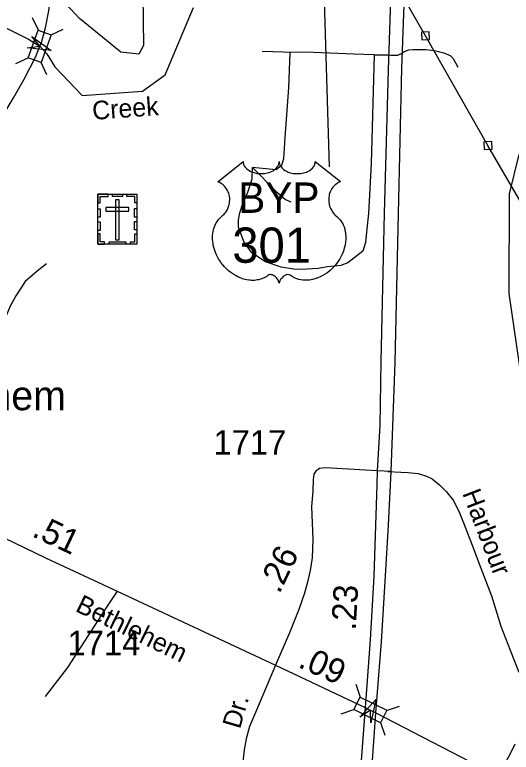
# Model space of a CAD drawing. Extents: x 2220236 to 2384410, y 720751 to 894131.
# Drawn here: x 2344556 to 2347089, y 796965 to 800730 of the extents above; entities that cross this region are included whole.
import ezdxf

# ---------------------------------------------------------------- set-up
doc = ezdxf.new("R2010")
doc.units = 0
for name, color, linetype in [('Exist Cultural Cemetery CELL', 7, 'Continuous'), ('Exist Cultural Church Label', 7, 'Continuous'), ('Exist Hydrographic Creek Single Shore', 7, 'Continuous'), ('Exist Hydrographic Pond Under 1500 Sq Ft', 7, 'Continuous'), ('Exist Hydrographic River Shore', 7, 'Continuous'), ('Exist Railroad Siding', 7, 'Continuous'), ('Exist Road Non-System Type 51', 7, 'Continuous'), ('Exist Road Non-System Type 51 Label', 7, 'Continuous'), ('Exist Road Primary US Divided Attributed', 7, 'Continuous'), ('Exist Road Primary US Mileage Hundredths English Label', 7, 'Continuous'), ('Exist Road Primary US Shield CELL', 7, 'Continuous'), ('Exist Road Primary US Shield Number Label', 7, 'Continuous'), ('Exist Road Secondary Mileage Hundredths English Label', 7, 'Continuous'), ('Exist Road Secondary Structure Standard Bridge Attributed CELL', 7, 'Continuous'), ('Exist Road Secondary Structure Standard Bridge CELL', 7, 'Continuous'), ('Exist Road Secondary Type 51 Attributed', 7, 'Continuous'), ('Exist Road Secondary Type 51 Label', 7, 'Continuous'), ('Exist Road Secondary Type 51 Number Label', 7, 'Continuous'), ('Exist Road Secondary Type 51 Undivided 4 Lane Attributed', 7, 'Continuous'), ('Exist Utilities Electrical Transmission Line', 7, 'Continuous')]:
    doc.layers.add(name, color=color, linetype=linetype)

msp = doc.modelspace()

# ---------------------------------------------------------------- linework, layer by layer
at = {"layer": 'Exist Cultural Cemetery CELL'}
for points in [[(2344979.8, 799814), (2345178.9, 799814), (2345178.9, 799559.4), (2344979.8, 799559.4)], [(2344979.8, 799770.7), (2344991.1, 799770.7), (2344991.1, 799802.9), (2345031.7, 799802.9), (2345031.7, 799814), (2344979.8, 799814)], [(2345053.8, 799814), (2345105.7, 799814), (2345105.7, 799802.6), (2345053.8, 799802.6)], [(2345178.9, 799770.6), (2345167.6, 799770.6), (2345167.6, 799802.8), (2345127, 799802.8), (2345127, 799814), (2345178.9, 799814)], [(2345088.8, 799784.7), (2345070.1, 799784.7), (2345070.1, 799581.9), (2345088.8, 799581.9)], [(2344979.7, 799696.5), (2344979.7, 799739.8), (2344991.1, 799739.8), (2344991.1, 799696.5)], [(2345020.6, 799745.9), (2345020.6, 799727.3), (2345138.3, 799727.3), (2345138.3, 799745.9)], [(2345167.5, 799697.6), (2345167.5, 799740.9), (2345178.9, 799740.9), (2345178.9, 799697.6)], [(2344979.7, 799629.3), (2344979.7, 799672.6), (2344991.1, 799672.6), (2344991.1, 799629.3)], [(2345167.5, 799631.6), (2345167.5, 799675), (2345178.9, 799675), (2345178.9, 799631.6)], [(2345012.8, 799559.4), (2345012.8, 799570.9), (2344990.8, 799570.9), (2344990.8, 799611.3), (2344979.7, 799611.3), (2344979.7, 799559.4)], [(2345145.7, 799559.4), (2345145.7, 799570.9), (2345167.7, 799570.9), (2345167.7, 799611.3), (2345178.9, 799611.3), (2345178.9, 799559.4)], [(2345037.2, 799570.9), (2345122.1, 799570.9), (2345122.1, 799559.5), (2345037.2, 799559.5)]]:
    msp.add_lwpolyline(points, close=True, dxfattribs=at)
at = {"layer": 'Exist Hydrographic Creek Single Shore'}
msp.add_lwpolyline([(2344260.4, 800786.8), (2344626.5, 800605.5), (2344684.2, 800569.1), (2344720, 800530.2), (2344760.1, 800463.9), (2344899.3, 800317.3), (2345207.5, 800339.7), (2345322.4, 800423.3), (2345468.4, 800767.2)], dxfattribs=at)
at = {"layer": 'Exist Hydrographic Pond Under 1500 Sq Ft'}
msp.add_lwpolyline([(2345096.4, 800538.7), (2344886.4, 800710.6), (2344818.3, 800783.4), (2344791.5, 800966.1), (2344829.4, 801210.5), (2344887.4, 801258.8), (2344996.5, 801237), (2345055.4, 801144.3), (2345099.5, 800945.8), (2345209.4, 800832.1), (2345212.5, 800573), (2345188.5, 800529.3), (2345096.4, 800538.7)], dxfattribs=at)
at = {"layer": 'Exist Hydrographic River Shore'}
msp.add_lwpolyline([(2347142.9, 798863.5), (2347078.4, 799307.7), (2347080.5, 799815.8), (2347129, 800016.7)], dxfattribs=at)
at = {"layer": 'Exist Railroad Siding'}
msp.add_lwpolyline([(2346161.4, 799953.1), (2346131.9, 800916.5), (2346127, 800992.3), (2346118.1, 801068.2), (2346107.2, 801140), (2346077.8, 801251.6), (2345996.7, 801516.6), (2345869.4, 801954.8), (2345738.4, 802385.2), (2345588.5, 802871.1), (2345573.8, 802932.9), (2345561.4, 802972.9), (2345547.1, 802994.7), (2345524.8, 803014.4), (2345461.4, 803059.4)], dxfattribs=at)
at = {"layer": 'Exist Road Non-System Type 51'}
for p, q in [((2346389.9, 800524.9), (2346407.3, 800524.9)), ((2346458.6, 798399.2), (2346526.2, 798395.2))]:
    msp.add_line(p, q, dxfattribs=at)
for points in [[(2346389.9, 800524.9), (2346374.8, 799970.9), (2346359.6, 799716), (2346351.8, 799636.8), (2346345.7, 799567.2), (2346331.8, 799522.9), (2346255.2, 799464.3), (2346219.3, 799450), (2346151.6, 799443.1), (2346103.7, 799434.5), (2346017.7, 799429.6), (2345977.6, 799431), (2345915.5, 799442.2), (2345835.4, 799469.4), (2345764.7, 799514.5), (2345724.2, 799571.9), (2345697.1, 799645.6), (2345696.8, 799683.6), (2345704.3, 799719.7), (2345719.8, 799765.8), (2345745.1, 799824), (2345766.3, 799892.3), (2345769.5, 799950.3)], [(2345958.3, 800537.5), (2345952, 800357.8), (2345933, 800104.1), (2345926.7, 799993.8), (2345916.5, 799960.7), (2345889.7, 799938.6), (2345769.5, 799950.3)], [(2346389.9, 800524.9), (2346285.1, 800529.6), (2346080.3, 800537.5), (2345927.5, 800539.1), (2345817.3, 800542.3)], [(2346407.3, 800524.9), (2346458.4, 800524.9), (2346475, 800524)], [(2346475, 800524), (2346486.8, 800523.3), (2346497.6, 800523.7)], [(2346497.6, 800523.7), (2346509.6, 800524.2), (2346520.3, 800528.1)], [(2346520.3, 800528.1), (2346526.1, 800530.3), (2346543.9, 800542), (2346566.7, 800551), (2346589, 800553)], [(2346589, 800553), (2346593.9, 800552.9), (2346652.2, 800552), (2346696.5, 800546.8), (2346745.2, 800535.5), (2346776.5, 800521.6), (2346792.2, 800506.8), (2346815.7, 800463.3)], [(2345769.5, 799950.3), (2345886.8, 799831.8), (2345937.5, 799786.5), (2345963.6, 799774.7)], [(2344717.8, 799458), (2344670.2, 799421.4), (2344609, 799368.7), (2344561.7, 799296.1), (2344532.5, 799241.7), (2344507.2, 799181.5), (2344497.7, 799149.3), (2344485.8, 799131.2), (2344469.9, 799113.1), (2344418.5, 799084.4), (2344372.7, 799063.9), (2344343, 799041.5), (2344325.2, 799011.4), (2344292.5, 798915), (2344275, 798868.9), (2344261.7, 798818.7)], [(2346526.2, 798395.2), (2346563.4, 798393.1), (2346613, 798387.9), (2346655.7, 798374.2), (2346684.8, 798360.5), (2346722.4, 798329.7), (2346756.6, 798297.2), (2346792.7, 798252.8), (2346821.8, 798195.9), (2346848.3, 798127.6), (2346888.7, 798022.7), (2346933, 797905.1), (2346987.3, 797763.5), (2347035.1, 797608.3), (2347083.1, 797487.2), (2347126.9, 797374.5)], [(2345077.5, 797788.2), (2345013, 797690.1), (2344824.5, 797397.9), (2344710.2, 797250.5)], [(2347106.1, 797007.3), (2347078.9, 796949.9), (2347054.9, 796907), (2347022, 796843.7)]]:
    msp.add_lwpolyline(points, dxfattribs=at)
at = {"layer": 'Exist Road Primary US Divided Attributed'}
for points in [[(2347293.3, 804194.6), (2347087.3, 803859.3), (2346958, 803640.5), (2346878, 803500.6), (2346829.7, 803409.6), (2346776.4, 803297.4), (2346740.9, 803205.3), (2346706.5, 803098.7), (2346678.2, 802989.8), (2346635.4, 802764.4), (2346581, 802475.7), (2346543.4, 802235.3), (2346526.5, 802118.8), (2346519, 802043.6), (2346511.5, 801961), (2346505.9, 801793.7), (2346494.6, 801474.3), (2346460.8, 800446.4), (2346440.1, 799717.3), (2346423.3, 798959.5), (2346418.3, 798634.2), (2346404, 798402.2)], [(2346475.7, 798398.2), (2346496.3, 798954.6), (2346513.4, 799715.4), (2346530.3, 800457.7), (2346567.8, 801476.1), (2346575.4, 801778.7), (2346586.6, 802023), (2346590.4, 802101.9), (2346607.3, 802246.6), (2346633.7, 802436.9), (2346668.2, 802656.7), (2346719.2, 802916.6), (2346742, 803019.8), (2346775.3, 803129.8), (2346808.6, 803215.3), (2346849.2, 803326.3), (2346910.2, 803445.1), (2346986.9, 803579.5), (2347109.6, 803780.5), (2347236.7, 803994.8), (2347338.9, 804163.5)], [(2346404, 798402.2), (2346402.6, 798329.9), (2346387.6, 797863.5), (2346369.4, 797539.8), (2346343.1, 797194.1)], [(2346397.3, 797166.7), (2346427.4, 797529.8), (2346447.4, 797866.8), (2346462.3, 798124.1), (2346475.7, 798398.2)], [(2346343.1, 797194.1), (2346307.2, 796719.3), (2346260.7, 796291), (2346229.5, 795822.7)], [(2346307.9, 795821.9), (2346348.6, 796443.7), (2346368.5, 796754.1), (2346397.3, 797166.7)]]:
    msp.add_lwpolyline(points, dxfattribs=at)
at = {"layer": 'Exist Road Primary US Shield CELL'}
msp.add_lwpolyline([(2345720.9, 799980.2), (2345721.2, 799974.9), (2345722.5, 799968.6), (2345723.5, 799965.3), (2345726.4, 799959.1), (2345731.3, 799951.7), (2345738.1, 799944.5), (2345745.8, 799938.2), (2345750.9, 799934.8), (2345759.7, 799930.1), (2345769.7, 799925.9), (2345780.7, 799922.7), (2345792.1, 799920.5), (2345804.4, 799919.1), (2345816.7, 799918.9), (2345829.9, 799919.9), (2345844.5, 799922.7), (2345851.2, 799924.4), (2345858.7, 799927), (2345865.7, 799929.9), (2345873.4, 799934), (2345879.6, 799937.9), (2345884.4, 799941.4), (2345891.2, 799948), (2345896.6, 799954.7), (2345898.9, 799958.5), (2345900.9, 799962.2), (2345903.6, 799969.9), (2345904.4, 799973.4), (2345904.9, 799980.5), (2345905.3, 799974.5), (2345906, 799970.8), (2345906.9, 799967.1), (2345908.5, 799963.2), (2345911.2, 799957.8), (2345914.2, 799953.2), (2345920, 799946.5), (2345923.5, 799943.1), (2345926.8, 799940.5), (2345935.5, 799934.4), (2345945.7, 799929.3), (2345950.8, 799927.1), (2345955.9, 799925.3), (2345962.5, 799923.3), (2345969.2, 799921.7), (2345975.9, 799920.5), (2345982.7, 799919.6), (2345989.7, 799919), (2345995.4, 799918.9), (2346002.4, 799918.9), (2346008.9, 799919.3), (2346015.5, 799920.1), (2346022.8, 799921.3), (2346028.6, 799922.6), (2346036.4, 799924.6), (2346043.3, 799927.2), (2346049.5, 799929.8), (2346057.5, 799934), (2346063.9, 799938), (2346068.6, 799941.8), (2346074.3, 799947), (2346079.6, 799953.1), (2346082.7, 799957.6), (2346084.9, 799962.3), (2346086.9, 799967.1), (2346088.2, 799972.3), (2346088.8, 799976.8), (2346088.9, 799980.6), (2346217.5, 799878.2), (2346214.5, 799877), (2346207.5, 799873.6), (2346202, 799870.3), (2346193.1, 799864.1), (2346189.3, 799860.7), (2346185.5, 799857.1), (2346182, 799853.3), (2346178.9, 799849.7), (2346175.2, 799844.6), (2346171.9, 799839.4), (2346168.6, 799833.7), (2346166.2, 799828.7), (2346162.3, 799818.4), (2346160.4, 799811.9), (2346159.2, 799806.3), (2346157.6, 799794.9), (2346157.3, 799789.4), (2346157.3, 799784), (2346157.6, 799778.3), (2346158.1, 799772.8), (2346159.1, 799767.1), (2346160, 799762.1), (2346161.6, 799756), (2346163.9, 799748.8), (2346166.7, 799741.9), (2346172.6, 799730.7), (2346180.1, 799719.3), (2346185.5, 799712.9), (2346190.8, 799707.5), (2346198.8, 799700.8), (2346203.1, 799697), (2346208, 799692), (2346216, 799682.7), (2346219.3, 799678.3), (2346222.6, 799673.4), (2346225.7, 799668.3), (2346228.7, 799662.8), (2346231.1, 799658), (2346235.6, 799647), (2346238.9, 799636.3), (2346240.5, 799630.7), (2346242.9, 799618), (2346243.8, 799611.8), (2346244.7, 799599.5), (2346244.8, 799584.6), (2346243.6, 799570.5), (2346241, 799554), (2346238.8, 799544.1), (2346235.4, 799532.6), (2346232.1, 799522.7), (2346226.3, 799508), (2346221.1, 799497.4), (2346214.3, 799484.9), (2346209.7, 799477.4), (2346204.3, 799469.3), (2346197.5, 799460.1), (2346189.6, 799450.2), (2346180.1, 799439.8), (2346172.4, 799432.1), (2346162.4, 799423.1), (2346156.3, 799418.1), (2346147.7, 799411.6), (2346135.8, 799403.7), (2346124.1, 799396.9), (2346114.2, 799391.8), (2346105.4, 799388), (2346094, 799383.7), (2346075, 799378.5), (2346068.1, 799377), (2346059.9, 799375.8), (2346052.2, 799375), (2346044.8, 799374.6), (2346034.8, 799374.6), (2346024.8, 799375.3), (2346015.4, 799376.7), (2346005.6, 799378.8), (2345995.3, 799381.8), (2345986, 799385.4), (2345976.6, 799390.1), (2345960.7, 799400.1), (2345956.1, 799402.5), (2345953.5, 799403.2), (2345947.4, 799403.5), (2345941.6, 799402.3), (2345935.7, 799400), (2345932.1, 799398.1), (2345927.4, 799394.9), (2345923.7, 799392.1), (2345919.3, 799387.9), (2345916.3, 799384.4), (2345914, 799381.6), (2345909.5, 799374.6), (2345907.9, 799371.2), (2345906.2, 799366.9), (2345904.8, 799360.5), (2345902.7, 799368.6), (2345900.4, 799373.9), (2345897.6, 799378.5), (2345894.8, 799382.5), (2345890.3, 799387.6), (2345886.3, 799391.5), (2345881.4, 799395.5), (2345876.3, 799398.6), (2345872.1, 799400.7), (2345868.3, 799402.2), (2345863.7, 799403.3), (2345859.9, 799403.6), (2345856.8, 799403.5), (2345852.5, 799402.6), (2345846.7, 799398.4), (2345841.2, 799394.6), (2345835.2, 799390.8), (2345828, 799387), (2345822.8, 799384.6), (2345816.6, 799382.2), (2345809.3, 799379.7), (2345801.4, 799377.7), (2345793.2, 799376.1), (2345786.1, 799375), (2345778.4, 799374.3), (2345771.5, 799374), (2345764.3, 799374.1), (2345757.6, 799374.7), (2345749.7, 799375.3), (2345740, 799376.8), (2345732, 799378.6), (2345723.5, 799380.9), (2345714.7, 799383.6), (2345705.4, 799387.2), (2345693.7, 799392.3), (2345685.6, 799396.5), (2345672.7, 799403.8), (2345657.7, 799414.2), (2345646.3, 799423.4), (2345638, 799431), (2345625.8, 799443.4), (2345618.6, 799451.6), (2345607.3, 799466.1), (2345600.1, 799476.7), (2345595.4, 799484.5), (2345588.6, 799496.9), (2345584.8, 799504.7), (2345580, 799516.1), (2345576.2, 799526.5), (2345573, 799536.4), (2345571.3, 799542.7), (2345568.8, 799553.8), (2345567.3, 799561.6), (2345565.9, 799572.3), (2345565.1, 799583.6), (2345565, 799594), (2345565.2, 799602.7), (2345566.2, 799612.8), (2345567.9, 799623.5), (2345570, 799632.7), (2345571.8, 799639.3), (2345574.6, 799647.4), (2345578.2, 799656.3), (2345582.4, 799664.8), (2345586.5, 799671.8), (2345591.6, 799679.4), (2345596.6, 799685.9), (2345603.2, 799693), (2345610, 799699.6), (2345616.3, 799704.7), (2345623.7, 799712), (2345627.6, 799716.4), (2345632.2, 799722.5), (2345636, 799728.2), (2345638.9, 799733.3), (2345642.8, 799740.8), (2345645.2, 799746.5), (2345648.2, 799755.1), (2345649.6, 799761.2), (2345651.2, 799769), (2345652.1, 799776.4), (2345652.5, 799785.6), (2345652.3, 799793.2), (2345651.3, 799802.1), (2345649.6, 799810.6), (2345647.6, 799818), (2345644.4, 799826.5), (2345641.5, 799832.8), (2345636.6, 799841.2), (2345631.1, 799849), (2345625.4, 799855.4), (2345619.7, 799861.1), (2345614.3, 799865.4), (2345609.1, 799869.1), (2345602.5, 799873), (2345596.2, 799876.2), (2345592.3, 799877.8)], close=True, dxfattribs=at)
at = {"layer": 'Exist Road Secondary Structure Standard Bridge Attributed CELL'}
for points in [[(2344642.7, 800619.2), (2344741, 800547), (2344619.8, 800560.4), (2344684.2, 800569.1)], [(2346316.4, 797144), (2346397.7, 797234.9), (2346372.7, 797115.5), (2346370.2, 797180.5)]]:
    msp.add_lwpolyline(points, close=True, dxfattribs=at)
at = {"layer": 'Exist Road Secondary Structure Standard Bridge CELL'}
for p, q in [((2344676.2, 800651.6), (2344647.1, 800714.1)), ((2344741, 800627.9), (2344803.6, 800657)), ((2344561.5, 800480.7), (2344624.1, 800509.8)), ((2344719.5, 800423), (2344690.4, 800485.5)), ((2346296, 797312.2), (2346317.9, 797246.8)), ((2346221, 797161.7), (2346286.4, 797183.6)), ((2346453, 797179.1), (2346518.4, 797201)), ((2346422.2, 797117.4), (2346444.1, 797052))]:
    msp.add_line(p, q, dxfattribs=at)
for points in [[(2344624.1, 800509.8), (2344675.9, 800651.7), (2344742.2, 800627.5), (2344690.4, 800485.5)], [(2346317.9, 797246.8), (2346453.1, 797179.4), (2346421.6, 797116.3), (2346286.4, 797183.6)]]:
    msp.add_lwpolyline(points, close=True, dxfattribs=at)
at = {"layer": 'Exist Road Secondary Type 51 Attributed'}
for points in [[(2344684.2, 800569.1), (2344692.2, 800589.2), (2344713.4, 800663.5), (2344730.3, 800749.6), (2344772.5, 801047.6), (2344809.3, 801358.3), (2344876, 801661.2), (2344978.6, 802054.9), (2345053.1, 802315.9), (2345112.9, 802466.5), (2345169.4, 802582.9), (2345250.6, 802715.5), (2345298.5, 802813.1), (2345349.8, 802893.5), (2345396, 802975.7), (2345461.4, 803059.4)], [(2343478.6, 798503.5), (2343599.2, 798685.7), (2343866, 799147.8), (2343889.1, 799188.1), (2344061, 799481.6), (2344550.2, 800306.6), (2344604.4, 800402.1), (2344663.2, 800516.8), (2344684.2, 800569.1)], [(2343478.6, 798503.5), (2343521.4, 798498.3), (2343553.9, 798496.6), (2343594.9, 798482.9), (2343649.6, 798464.1), (2343716.4, 798435), (2343844.6, 798371.7), (2344289.7, 798161.8), (2344713, 797957), (2345077.5, 797788.2), (2345886, 797410.6)], [(2346404, 798402.2), (2346345.9, 798405.5), (2346140.9, 798417), (2346110.1, 798413.6), (2346091.3, 798399.9), (2346081, 798384.5), (2346077.6, 798357.1), (2346075.9, 798298.9), (2346069.1, 798220.2), (2346076.3, 798051.8), (2346072.5, 797957), (2346062.4, 797892.5), (2346048.5, 797834.3), (2346033.4, 797777.4), (2346004.3, 797694), (2345957.6, 797575.1), (2345886, 797410.6)], [(2346475.7, 798398.2), (2346404, 798402.2)], [(2345886, 797410.6), (2346284.8, 797221.7), (2346343.1, 797194.1)], [(2346343.1, 797194.1), (2346397.3, 797166.7)], [(2346397.3, 797166.7), (2347022, 796843.7), (2347281.7, 796725.5), (2347461.1, 796662.3), (2347671.1, 796599.6)]]:
    msp.add_lwpolyline(points, dxfattribs=at)
at = {"layer": 'Exist Road Secondary Type 51 Undivided 4 Lane Attributed'}
msp.add_lwpolyline([(2345886, 797410.6), (2345789.1, 797179.4), (2345754, 797096.1), (2345737.1, 797033.5), (2345726.6, 796977.5), (2345714.9, 796869.4), (2345712.3, 796766.5), (2345716.2, 796704), (2345727.9, 796625.8), (2345748.8, 796529.4), (2345780, 796403.1), (2345820.4, 796252), (2345858.1, 796103.5), (2345864.6, 796052.7), (2345866, 795987.5), (2345867.3, 795918.5), (2345864.6, 795875.5), (2345864.6, 795853.3)], dxfattribs=at)
at = {"layer": 'Exist Utilities Electrical Transmission Line'}
for points in [[(2347371.9, 799369.8), (2346969.9, 800062.7), (2346651.1, 800622.8), (2346391.8, 801077.6), (2345925.8, 801925.5), (2345668.8, 802346.4), (2345321.9, 802938.1), (2345371.3, 803154.6)], [(2346631.9, 800602), (2346671.9, 800603.6), (2346670.2, 800643.5), (2346630.3, 800641.9), (2346631.9, 800602)], [(2346950.7, 800041.9), (2346990.7, 800043.6), (2346989, 800083.5), (2346949.1, 800081.9), (2346950.7, 800041.9)]]:
    msp.add_lwpolyline(points, dxfattribs=at)

# ---------------------------------------------------------------- texts
at = {"layer": 'Exist Cultural Church Label'}
msp.add_text('Bethlehem', height=150, dxfattribs=at).set_placement((2343857.8, 798711.2))
at = {"layer": 'Exist Road Non-System Type 51 Label'}
msp.add_text('Harbour', height=95, rotation=290.9766, dxfattribs=at).set_placement((2346837.9, 798287.4))
at = {"layer": 'Exist Road Primary US Mileage Hundredths English Label'}
msp.add_text('.23', height=125, rotation=86.6784, dxfattribs=at).set_placement((2346294.8, 797585.3))
at = {"layer": 'Exist Road Primary US Shield Number Label'}
for s, height, p in [('BYP', 155, (2345695.6, 799718.9)), ('301', 180, (2345665.7, 799464))]:
    msp.add_text(s, height=height, dxfattribs=at).set_placement(p)
at = {"layer": 'Exist Road Secondary Mileage Hundredths English Label'}
for s, rotation, p in [('.51', 334.718, (2344638.1, 798070.2)), ('.26', 63.855, (2345905.1, 797770.1)), ('.09', 335.8356, (2345995.7, 797402.2))]:
    msp.add_text(s, height=125, rotation=rotation, dxfattribs=at).set_placement(p)
at = {"layer": 'Exist Road Secondary Type 51 Label'}
for s, rotation, p in [('Creek', 4.167, (2344954.3, 800193.1)), ('Bethlehem', 334.0048, (2344860, 797687.6)), ('Dr.', 73.7464, (2345704.6, 797080.6))]:
    msp.add_text(s, height=95, rotation=rotation, dxfattribs=at).set_placement(p)
at = {"layer": 'Exist Road Secondary Type 51 Number Label'}
for s, p in [('1717', (2345569.2, 798484.5)), ('1714', (2344824.6, 797460.7))]:
    msp.add_text(s, height=125, dxfattribs=at).set_placement(p)

doc.saveas('drawing.dxf')
